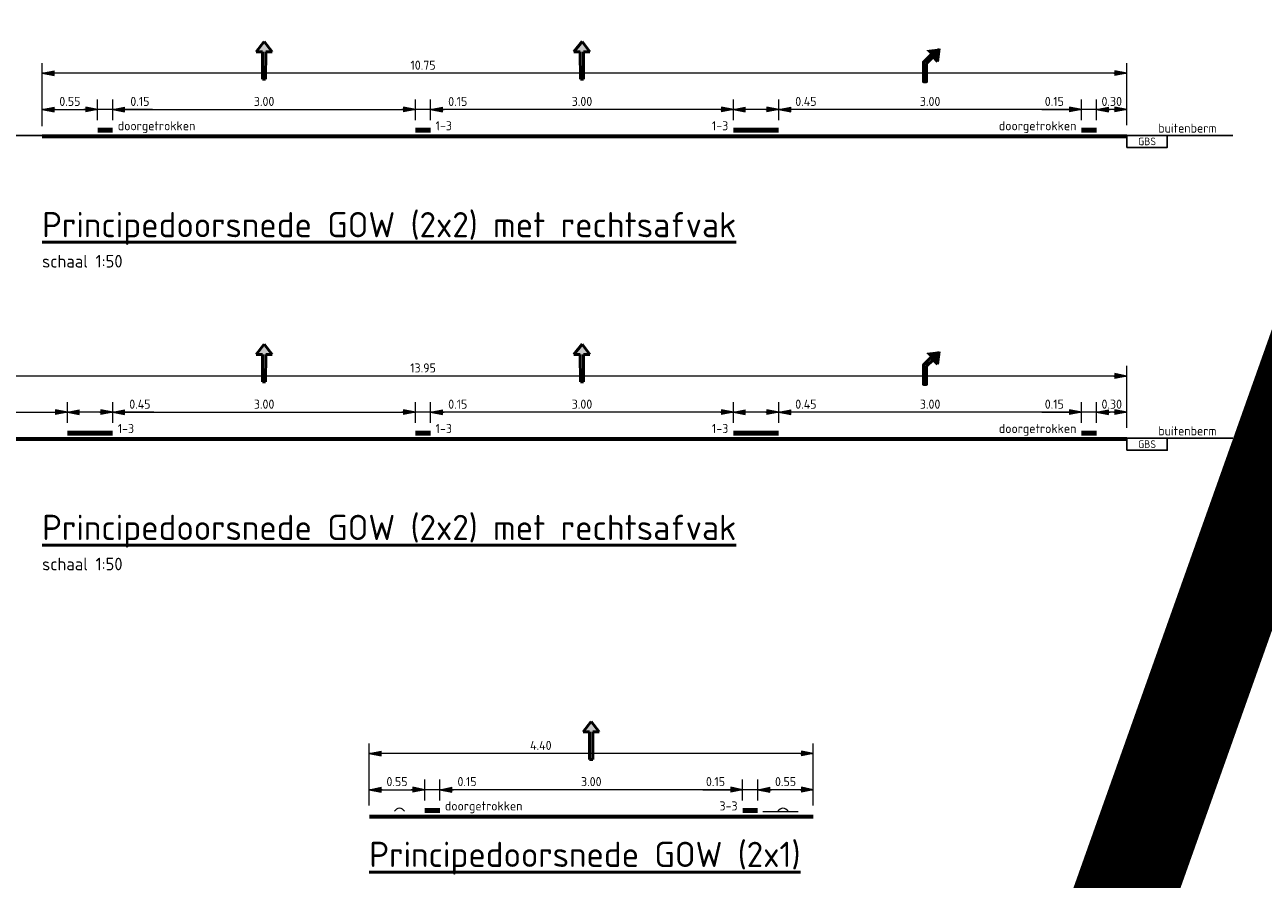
# Model space of a CAD drawing. Header units: metres. Extents: x -699 to 2316, y -1199 to 781.
# Tile 259 of 593: x -29 to -17, y 60 to 68. Entities that reach past the tile are written whole.
import ezdxf
from ezdxf.enums import TextEntityAlignment as Align

# ---------------------------------------------------------------- set-up
doc = ezdxf.new("R2010")
doc.units = ezdxf.units.M
doc.header["$PDMODE"] = 1
for name, color, linetype, lineweight in [('B-WE-GW-BERM-GD', 90, 'Continuous', 25), ('N-WE-VH-VERHARDING-GD', 252, 'Continuous', 50), ('N-WE-VV-MARKERING-GD', 170, 'Continuous', 50), ('X-XX-AL-M', 7, 'Continuous', 18), ('X-XX-AL-T18', 10, 'Continuous', 18), ('X-XX-AL-T25', 7, 'Continuous', 25), ('X-XX-AL-T50', 130, 'Continuous', 50)]:
    doc.layers.add(name, color=color, linetype=linetype, lineweight=lineweight)
doc.layers.add('X-XX-AL-TEKENBLAD_VIEWPORT-G', color=7, linetype='Continuous', lineweight=18, plot=False)
doc.styles.add('NLCS-ISO', font='NLCS-ISO.ttf')
doc.styles.add('NLCS-ISO Standaard', font='NLCS-ISO.ttf')
doc.linetypes.add('ZIGZAG', pattern='A,0.00254,-5.08,[131,ltypeshp.shx,S=5.08,R=0,X=-5.08,Y=0],-10.16,[131,ltypeshp.shx,S=5.08,R=180,X=5.08,Y=0],-5.08', length=20.32254)
doc.dimstyles.new('NLCS-T18-Pijl-ANNOTATIVE-A', dxfattribs={"dimtxt": 1.8, "dimasz": 1.35, "dimexe": 2, "dimexo": 2, "dimgap": 0.7, "dimtad": 1, "dimlfac": -1, "dimzin": 0, "dimdsep": 46, "dimtxsty": 'NLCS-ISO Standaard', "dimblk": 'Pijl', "dimblk1": 'Pijl', "dimblk2": 'Pijl', "dimcen": 2.5, "dimdle": 2, "dimclrd": 256, "dimclre": 256, "dimclrt": 256, "dimadec": 0, "dimazin": 0, "dimtfac": 1, "dimtofl": 0, "dimtmove": 0, "dimatfit": 3, "dimldrblk": 'Pijl', "dimfxl": 1, "dimtolj": 1, "dimtzin": 0, "dimlwd": 18, "dimlwe": 18, "dimarcsym": 0})

# ---------------------------------------------------------------- blocks, each defined once
blk = doc.blocks.new('Pijl')
h = blk.add_hatch(color=256)
h.paths.add_polyline_path([(0, 0), (-1.75, 0.35), (-1.75, 0)])
h.paths.add_polyline_path([(-1.75, 0), (-1.75, -0.35), (0, 0)])
for p, q in [((-1.9, 0), (0, 0)), ((0, 0), (-1.75, 0.35)), ((-1.75, 0.35), (-1.75, -0.35)), ((0, 0), (-1.75, -0.35))]:
    blk.add_line(p, q)
blk = doc.blocks.new('*D792')
at = {"layer": 'Defpoints', "color": 0, "transparency": 16777216}
for p in [(-25.448, 67.313), (-25.448, 67.107), (-22.448, 67.107)]:
    blk.add_point(p, dxfattribs=at)
at = {"layer": 'X-XX-AL-M', "lineweight": 18, "transparency": 16777216}
for p, q in [((-25.448, 67.207), (-25.448, 67.413)), ((-22.448, 67.207), (-22.448, 67.413)), ((-22.516, 67.313), (-25.381, 67.313))]:
    blk.add_line(p, q, dxfattribs=at)
at = {"layer": 'X-XX-AL-M', "lineweight": 18, "transparency": 16777216, "xscale": 0.0675, "yscale": 0.0675, "zscale": 0.0675, "rotation": 180}
blk.add_blockref('Pijl', (-25.448, 67.313), dxfattribs=at)
at = {"layer": 'X-XX-AL-M', "lineweight": 18, "transparency": 16777216, "xscale": 0.0675, "yscale": 0.0675, "zscale": 0.0675}
blk.add_blockref('Pijl', (-22.448, 67.313), dxfattribs=at)
at = {"layer": 'X-XX-AL-M', "transparency": 16777216, "insert": (-23.948, 67.393), "char_height": 0.09, "attachment_point": 5, "style": 'NLCS-ISO Standaard'}
blk.add_mtext('\\A1;3.00', dxfattribs=at)
blk = doc.blocks.new('*D793')
at = {"layer": 'Defpoints', "color": 0, "transparency": 16777216}
for p in [(-21.998, 67.313), (-21.998, 67.107), (-18.998, 67.107)]:
    blk.add_point(p, dxfattribs=at)
at = {"layer": 'X-XX-AL-M', "lineweight": 18, "transparency": 16777216}
for p, q in [((-21.998, 67.207), (-21.998, 67.413)), ((-18.998, 67.207), (-18.998, 67.413)), ((-19.066, 67.313), (-21.931, 67.313))]:
    blk.add_line(p, q, dxfattribs=at)
at = {"layer": 'X-XX-AL-M', "lineweight": 18, "transparency": 16777216, "xscale": 0.0675, "yscale": 0.0675, "zscale": 0.0675, "rotation": 180}
blk.add_blockref('Pijl', (-21.998, 67.313), dxfattribs=at)
at = {"layer": 'X-XX-AL-M', "lineweight": 18, "transparency": 16777216, "xscale": 0.0675, "yscale": 0.0675, "zscale": 0.0675}
blk.add_blockref('Pijl', (-18.998, 67.313), dxfattribs=at)
at = {"layer": 'X-XX-AL-M', "transparency": 16777216, "insert": (-20.498, 67.393), "char_height": 0.09, "attachment_point": 5, "style": 'NLCS-ISO Standaard'}
blk.add_mtext('\\A1;3.00', dxfattribs=at)
blk = doc.blocks.new('*D794')
at = {"layer": 'Defpoints', "color": 0, "transparency": 16777216}
for p in [(-29.298, 67.672), (-29.298, 67.047), (-18.548, 67.057)]:
    blk.add_point(p, dxfattribs=at)
at = {"layer": 'X-XX-AL-M', "lineweight": 18, "transparency": 16777216}
for p, q in [((-29.298, 67.147), (-29.298, 67.772)), ((-18.548, 67.157), (-18.548, 67.772)), ((-18.616, 67.672), (-29.231, 67.672))]:
    blk.add_line(p, q, dxfattribs=at)
at = {"layer": 'X-XX-AL-M', "lineweight": 18, "transparency": 16777216, "xscale": 0.0675, "yscale": 0.0675, "zscale": 0.0675, "rotation": 180}
blk.add_blockref('Pijl', (-29.298, 67.672), dxfattribs=at)
at = {"layer": 'X-XX-AL-M', "lineweight": 18, "transparency": 16777216, "xscale": 0.0675, "yscale": 0.0675, "zscale": 0.0675}
blk.add_blockref('Pijl', (-18.548, 67.672), dxfattribs=at)
at = {"layer": 'X-XX-AL-M', "transparency": 16777216, "insert": (-25.523, 67.752), "char_height": 0.09, "attachment_point": 5, "style": 'NLCS-ISO Standaard'}
blk.add_mtext('\\A1;10.75', dxfattribs=at)
blk = doc.blocks.new('*D795')
at = {"layer": 'Defpoints', "color": 0, "transparency": 16777216}
for p in [(-25.598, 67.313), (-25.598, 67.107), (-25.448, 67.107)]:
    blk.add_point(p, dxfattribs=at)
at = {"layer": 'X-XX-AL-M', "lineweight": 18, "transparency": 16777216}
for p, q in [((-25.598, 67.207), (-25.598, 67.413)), ((-25.448, 67.207), (-25.448, 67.413)), ((-25.666, 67.313), (-25.733, 67.313)), ((-25.448, 67.313), (-25.598, 67.313)), ((-25.054, 67.313), (-25.448, 67.313)), ((-25.381, 67.313), (-25.313, 67.313))]:
    blk.add_line(p, q, dxfattribs=at)
at = {"layer": 'X-XX-AL-M', "lineweight": 18, "transparency": 16777216, "xscale": 0.0675, "yscale": 0.0675, "zscale": 0.0675}
blk.add_blockref('Pijl', (-25.598, 67.313), dxfattribs=at)
at = {"layer": 'X-XX-AL-M', "lineweight": 18, "transparency": 16777216, "xscale": 0.0675, "yscale": 0.0675, "zscale": 0.0675, "rotation": 180}
blk.add_blockref('Pijl', (-25.448, 67.313), dxfattribs=at)
at = {"layer": 'X-XX-AL-M', "transparency": 16777216, "insert": (-25.179, 67.393), "char_height": 0.09, "attachment_point": 5, "style": 'NLCS-ISO Standaard'}
blk.add_mtext('\\A1;0.15', dxfattribs=at)
blk = doc.blocks.new('*D796')
at = {"layer": 'Defpoints', "color": 0, "transparency": 16777216}
for p in [(-25.598, 67.313), (-28.598, 67.107), (-25.598, 67.107)]:
    blk.add_point(p, dxfattribs=at)
at = {"layer": 'X-XX-AL-M', "lineweight": 18, "transparency": 16777216}
for p, q in [((-28.598, 67.207), (-28.598, 67.413)), ((-25.598, 67.207), (-25.598, 67.413)), ((-28.531, 67.313), (-25.666, 67.313))]:
    blk.add_line(p, q, dxfattribs=at)
at = {"layer": 'X-XX-AL-M', "lineweight": 18, "transparency": 16777216, "xscale": 0.0675, "yscale": 0.0675, "zscale": 0.0675, "rotation": 180}
blk.add_blockref('Pijl', (-28.598, 67.313), dxfattribs=at)
at = {"layer": 'X-XX-AL-M', "lineweight": 18, "transparency": 16777216, "xscale": 0.0675, "yscale": 0.0675, "zscale": 0.0675}
blk.add_blockref('Pijl', (-25.598, 67.313), dxfattribs=at)
at = {"layer": 'X-XX-AL-M', "transparency": 16777216, "insert": (-27.098, 67.393), "char_height": 0.09, "attachment_point": 5, "style": 'NLCS-ISO Standaard'}
blk.add_mtext('\\A1;3.00', dxfattribs=at)
blk = doc.blocks.new('*D797')
at = {"layer": 'Defpoints', "color": 0, "transparency": 16777216}
for p in [(-18.998, 67.313), (-18.998, 67.107), (-18.848, 67.107)]:
    blk.add_point(p, dxfattribs=at)
at = {"layer": 'X-XX-AL-M', "lineweight": 18, "transparency": 16777216}
for p, q in [((-18.998, 67.207), (-18.998, 67.413)), ((-18.848, 67.207), (-18.848, 67.413)), ((-19.392, 67.313), (-18.998, 67.313)), ((-19.066, 67.313), (-19.133, 67.313)), ((-18.848, 67.313), (-18.998, 67.313)), ((-18.781, 67.313), (-18.713, 67.313))]:
    blk.add_line(p, q, dxfattribs=at)
at = {"layer": 'X-XX-AL-M', "lineweight": 18, "transparency": 16777216, "xscale": 0.0675, "yscale": 0.0675, "zscale": 0.0675}
blk.add_blockref('Pijl', (-18.998, 67.313), dxfattribs=at)
at = {"layer": 'X-XX-AL-M', "lineweight": 18, "transparency": 16777216, "xscale": 0.0675, "yscale": 0.0675, "zscale": 0.0675, "rotation": 180}
blk.add_blockref('Pijl', (-18.848, 67.313), dxfattribs=at)
at = {"layer": 'X-XX-AL-M', "transparency": 16777216, "insert": (-19.267, 67.393), "char_height": 0.09, "attachment_point": 5, "style": 'NLCS-ISO Standaard'}
blk.add_mtext('\\A1;0.15', dxfattribs=at)
blk = doc.blocks.new('*D798')
at = {"layer": 'Defpoints', "color": 0, "transparency": 16777216}
for p in [(-18.848, 67.313), (-18.848, 67.107), (-18.548, 67.057)]:
    blk.add_point(p, dxfattribs=at)
at = {"layer": 'X-XX-AL-M', "lineweight": 18, "transparency": 16777216}
for p, q in [((-18.848, 67.207), (-18.848, 67.413)), ((-18.548, 67.157), (-18.548, 67.413)), ((-18.616, 67.313), (-18.781, 67.313))]:
    blk.add_line(p, q, dxfattribs=at)
at = {"layer": 'X-XX-AL-M', "lineweight": 18, "transparency": 16777216, "xscale": 0.0675, "yscale": 0.0675, "zscale": 0.0675, "rotation": 180}
blk.add_blockref('Pijl', (-18.848, 67.313), dxfattribs=at)
at = {"layer": 'X-XX-AL-M', "lineweight": 18, "transparency": 16777216, "xscale": 0.0675, "yscale": 0.0675, "zscale": 0.0675}
blk.add_blockref('Pijl', (-18.548, 67.313), dxfattribs=at)
at = {"layer": 'X-XX-AL-M', "transparency": 16777216, "insert": (-18.698, 67.393), "char_height": 0.09, "attachment_point": 5, "style": 'NLCS-ISO Standaard'}
blk.add_mtext('\\A1;0.30', dxfattribs=at)
blk = doc.blocks.new('*D789')
at = {"layer": 'Defpoints', "color": 0, "transparency": 16777216}
for p in [(-22.448, 67.313), (-22.448, 67.107), (-21.998, 67.107)]:
    blk.add_point(p, dxfattribs=at)
at = {"layer": 'X-XX-AL-M', "lineweight": 18, "transparency": 16777216}
for p, q in [((-22.448, 67.207), (-22.448, 67.413)), ((-21.998, 67.207), (-21.998, 67.413)), ((-22.066, 67.313), (-22.381, 67.313)), ((-21.591, 67.313), (-21.998, 67.313))]:
    blk.add_line(p, q, dxfattribs=at)
at = {"layer": 'X-XX-AL-M', "lineweight": 18, "transparency": 16777216, "xscale": 0.0675, "yscale": 0.0675, "zscale": 0.0675, "rotation": 180}
blk.add_blockref('Pijl', (-22.448, 67.313), dxfattribs=at)
at = {"layer": 'X-XX-AL-M', "lineweight": 18, "transparency": 16777216, "xscale": 0.0675, "yscale": 0.0675, "zscale": 0.0675}
blk.add_blockref('Pijl', (-21.998, 67.313), dxfattribs=at)
at = {"layer": 'X-XX-AL-M', "transparency": 16777216, "insert": (-21.729, 67.393), "char_height": 0.09, "attachment_point": 5, "style": 'NLCS-ISO Standaard'}
blk.add_mtext('\\A1;0.45', dxfattribs=at)
blk = doc.blocks.new('*D790')
at = {"layer": 'Defpoints', "color": 0, "transparency": 16777216}
for p in [(-28.748, 67.313), (-28.748, 67.107), (-28.598, 67.107)]:
    blk.add_point(p, dxfattribs=at)
at = {"layer": 'X-XX-AL-M', "lineweight": 18, "transparency": 16777216}
for p, q in [((-28.748, 67.207), (-28.748, 67.413)), ((-28.598, 67.207), (-28.598, 67.413)), ((-28.816, 67.313), (-28.883, 67.313)), ((-28.598, 67.313), (-28.748, 67.313)), ((-28.204, 67.313), (-28.598, 67.313)), ((-28.531, 67.313), (-28.463, 67.313))]:
    blk.add_line(p, q, dxfattribs=at)
at = {"layer": 'X-XX-AL-M', "lineweight": 18, "transparency": 16777216, "xscale": 0.0675, "yscale": 0.0675, "zscale": 0.0675}
blk.add_blockref('Pijl', (-28.748, 67.313), dxfattribs=at)
at = {"layer": 'X-XX-AL-M', "lineweight": 18, "transparency": 16777216, "xscale": 0.0675, "yscale": 0.0675, "zscale": 0.0675, "rotation": 180}
blk.add_blockref('Pijl', (-28.598, 67.313), dxfattribs=at)
at = {"layer": 'X-XX-AL-M', "transparency": 16777216, "insert": (-28.329, 67.393), "char_height": 0.09, "attachment_point": 5, "style": 'NLCS-ISO Standaard'}
blk.add_mtext('\\A1;0.15', dxfattribs=at)
blk = doc.blocks.new('*D791')
at = {"layer": 'Defpoints', "color": 0, "transparency": 16777216}
for p in [(-28.748, 67.313), (-29.298, 67.057), (-28.748, 67.107)]:
    blk.add_point(p, dxfattribs=at)
at = {"layer": 'X-XX-AL-M', "lineweight": 18, "transparency": 16777216}
for p, q in [((-29.298, 67.157), (-29.298, 67.413)), ((-28.748, 67.207), (-28.748, 67.413)), ((-29.231, 67.313), (-28.816, 67.313))]:
    blk.add_line(p, q, dxfattribs=at)
at = {"layer": 'X-XX-AL-M', "lineweight": 18, "transparency": 16777216, "xscale": 0.0675, "yscale": 0.0675, "zscale": 0.0675, "rotation": 180}
blk.add_blockref('Pijl', (-29.298, 67.313), dxfattribs=at)
at = {"layer": 'X-XX-AL-M', "lineweight": 18, "transparency": 16777216, "xscale": 0.0675, "yscale": 0.0675, "zscale": 0.0675}
blk.add_blockref('Pijl', (-28.748, 67.313), dxfattribs=at)
at = {"layer": 'X-XX-AL-M', "transparency": 16777216, "insert": (-29.023, 67.393), "char_height": 0.09, "attachment_point": 5, "style": 'NLCS-ISO Standaard'}
blk.add_mtext('\\A1;0.55', dxfattribs=at)
blk = doc.blocks.new('*D799')
at = {"layer": 'Defpoints', "color": 0, "transparency": 16777216}
for p in [(-25.448, 64.313), (-25.448, 64.107), (-22.448, 64.107)]:
    blk.add_point(p, dxfattribs=at)
at = {"layer": 'X-XX-AL-M', "lineweight": 18, "transparency": 16777216}
for p, q in [((-25.448, 64.207), (-25.448, 64.413)), ((-22.516, 64.313), (-25.381, 64.313)), ((-22.448, 64.207), (-22.448, 64.413))]:
    blk.add_line(p, q, dxfattribs=at)
at = {"layer": 'X-XX-AL-M', "lineweight": 18, "transparency": 16777216, "xscale": 0.0675, "yscale": 0.0675, "zscale": 0.0675, "rotation": 180}
blk.add_blockref('Pijl', (-25.448, 64.313), dxfattribs=at)
at = {"layer": 'X-XX-AL-M', "lineweight": 18, "transparency": 16777216, "xscale": 0.0675, "yscale": 0.0675, "zscale": 0.0675}
blk.add_blockref('Pijl', (-22.448, 64.313), dxfattribs=at)
at = {"layer": 'X-XX-AL-M', "transparency": 16777216, "insert": (-23.948, 64.393), "char_height": 0.09, "attachment_point": 5, "style": 'NLCS-ISO Standaard'}
blk.add_mtext('\\A1;3.00', dxfattribs=at)
blk = doc.blocks.new('*D800')
at = {"layer": 'Defpoints', "color": 0, "transparency": 16777216}
for p in [(-21.998, 64.313), (-21.998, 64.107), (-18.998, 64.107)]:
    blk.add_point(p, dxfattribs=at)
at = {"layer": 'X-XX-AL-M', "lineweight": 18, "transparency": 16777216}
for p, q in [((-21.998, 64.207), (-21.998, 64.413)), ((-19.066, 64.313), (-21.931, 64.313)), ((-18.998, 64.207), (-18.998, 64.413))]:
    blk.add_line(p, q, dxfattribs=at)
at = {"layer": 'X-XX-AL-M', "lineweight": 18, "transparency": 16777216, "xscale": 0.0675, "yscale": 0.0675, "zscale": 0.0675, "rotation": 180}
blk.add_blockref('Pijl', (-21.998, 64.313), dxfattribs=at)
at = {"layer": 'X-XX-AL-M', "lineweight": 18, "transparency": 16777216, "xscale": 0.0675, "yscale": 0.0675, "zscale": 0.0675}
blk.add_blockref('Pijl', (-18.998, 64.313), dxfattribs=at)
at = {"layer": 'X-XX-AL-M', "transparency": 16777216, "insert": (-20.498, 64.393), "char_height": 0.09, "attachment_point": 5, "style": 'NLCS-ISO Standaard'}
blk.add_mtext('\\A1;3.00', dxfattribs=at)
blk = doc.blocks.new('*D801')
at = {"layer": 'Defpoints', "color": 0, "transparency": 16777216}
for p in [(-32.498, 64.672), (-32.498, 64.047), (-18.548, 64.057)]:
    blk.add_point(p, dxfattribs=at)
at = {"layer": 'X-XX-AL-M', "lineweight": 18, "transparency": 16777216}
for p, q in [((-32.498, 64.147), (-32.498, 64.772)), ((-18.548, 64.157), (-18.548, 64.772)), ((-18.616, 64.672), (-32.431, 64.672))]:
    blk.add_line(p, q, dxfattribs=at)
at = {"layer": 'X-XX-AL-M', "lineweight": 18, "transparency": 16777216, "xscale": 0.0675, "yscale": 0.0675, "zscale": 0.0675, "rotation": 180}
blk.add_blockref('Pijl', (-32.498, 64.672), dxfattribs=at)
at = {"layer": 'X-XX-AL-M', "lineweight": 18, "transparency": 16777216, "xscale": 0.0675, "yscale": 0.0675, "zscale": 0.0675}
blk.add_blockref('Pijl', (-18.548, 64.672), dxfattribs=at)
at = {"layer": 'X-XX-AL-M', "transparency": 16777216, "insert": (-25.523, 64.752), "char_height": 0.09, "attachment_point": 5, "style": 'NLCS-ISO Standaard'}
blk.add_mtext('\\A1;13.95', dxfattribs=at)
blk = doc.blocks.new('*D802')
at = {"layer": 'Defpoints', "color": 0, "transparency": 16777216}
for p in [(-25.598, 64.313), (-25.598, 64.107), (-25.448, 64.107)]:
    blk.add_point(p, dxfattribs=at)
at = {"layer": 'X-XX-AL-M', "lineweight": 18, "transparency": 16777216}
for p, q in [((-25.666, 64.313), (-25.733, 64.313)), ((-25.598, 64.207), (-25.598, 64.413)), ((-25.448, 64.313), (-25.598, 64.313)), ((-25.448, 64.207), (-25.448, 64.413)), ((-25.054, 64.313), (-25.448, 64.313)), ((-25.381, 64.313), (-25.313, 64.313))]:
    blk.add_line(p, q, dxfattribs=at)
at = {"layer": 'X-XX-AL-M', "lineweight": 18, "transparency": 16777216, "xscale": 0.0675, "yscale": 0.0675, "zscale": 0.0675}
blk.add_blockref('Pijl', (-25.598, 64.313), dxfattribs=at)
at = {"layer": 'X-XX-AL-M', "lineweight": 18, "transparency": 16777216, "xscale": 0.0675, "yscale": 0.0675, "zscale": 0.0675, "rotation": 180}
blk.add_blockref('Pijl', (-25.448, 64.313), dxfattribs=at)
at = {"layer": 'X-XX-AL-M', "transparency": 16777216, "insert": (-25.179, 64.393), "char_height": 0.09, "attachment_point": 5, "style": 'NLCS-ISO Standaard'}
blk.add_mtext('\\A1;0.15', dxfattribs=at)
blk = doc.blocks.new('*D803')
at = {"layer": 'Defpoints', "color": 0, "transparency": 16777216}
for p in [(-25.598, 64.313), (-28.598, 64.107), (-25.598, 64.107)]:
    blk.add_point(p, dxfattribs=at)
at = {"layer": 'X-XX-AL-M', "lineweight": 18, "transparency": 16777216}
for p, q in [((-28.598, 64.207), (-28.598, 64.413)), ((-28.531, 64.313), (-25.666, 64.313)), ((-25.598, 64.207), (-25.598, 64.413))]:
    blk.add_line(p, q, dxfattribs=at)
at = {"layer": 'X-XX-AL-M', "lineweight": 18, "transparency": 16777216, "xscale": 0.0675, "yscale": 0.0675, "zscale": 0.0675, "rotation": 180}
blk.add_blockref('Pijl', (-28.598, 64.313), dxfattribs=at)
at = {"layer": 'X-XX-AL-M', "lineweight": 18, "transparency": 16777216, "xscale": 0.0675, "yscale": 0.0675, "zscale": 0.0675}
blk.add_blockref('Pijl', (-25.598, 64.313), dxfattribs=at)
at = {"layer": 'X-XX-AL-M', "transparency": 16777216, "insert": (-27.098, 64.393), "char_height": 0.09, "attachment_point": 5, "style": 'NLCS-ISO Standaard'}
blk.add_mtext('\\A1;3.00', dxfattribs=at)
blk = doc.blocks.new('*D804')
at = {"layer": 'Defpoints', "color": 0, "transparency": 16777216}
for p in [(-18.998, 64.313), (-18.998, 64.107), (-18.848, 64.107)]:
    blk.add_point(p, dxfattribs=at)
at = {"layer": 'X-XX-AL-M', "lineweight": 18, "transparency": 16777216}
for p, q in [((-19.392, 64.313), (-18.998, 64.313)), ((-19.066, 64.313), (-19.133, 64.313)), ((-18.998, 64.207), (-18.998, 64.413)), ((-18.848, 64.313), (-18.998, 64.313)), ((-18.848, 64.207), (-18.848, 64.413)), ((-18.781, 64.313), (-18.713, 64.313))]:
    blk.add_line(p, q, dxfattribs=at)
at = {"layer": 'X-XX-AL-M', "lineweight": 18, "transparency": 16777216, "xscale": 0.0675, "yscale": 0.0675, "zscale": 0.0675}
blk.add_blockref('Pijl', (-18.998, 64.313), dxfattribs=at)
at = {"layer": 'X-XX-AL-M', "lineweight": 18, "transparency": 16777216, "xscale": 0.0675, "yscale": 0.0675, "zscale": 0.0675, "rotation": 180}
blk.add_blockref('Pijl', (-18.848, 64.313), dxfattribs=at)
at = {"layer": 'X-XX-AL-M', "transparency": 16777216, "insert": (-19.267, 64.393), "char_height": 0.09, "attachment_point": 5, "style": 'NLCS-ISO Standaard'}
blk.add_mtext('\\A1;0.15', dxfattribs=at)
blk = doc.blocks.new('*D805')
at = {"layer": 'Defpoints', "color": 0, "transparency": 16777216}
for p in [(-18.848, 64.313), (-18.848, 64.107), (-18.548, 64.057)]:
    blk.add_point(p, dxfattribs=at)
at = {"layer": 'X-XX-AL-M', "lineweight": 18, "transparency": 16777216}
for p, q in [((-18.848, 64.207), (-18.848, 64.413)), ((-18.616, 64.313), (-18.781, 64.313)), ((-18.548, 64.157), (-18.548, 64.413))]:
    blk.add_line(p, q, dxfattribs=at)
at = {"layer": 'X-XX-AL-M', "lineweight": 18, "transparency": 16777216, "xscale": 0.0675, "yscale": 0.0675, "zscale": 0.0675, "rotation": 180}
blk.add_blockref('Pijl', (-18.848, 64.313), dxfattribs=at)
at = {"layer": 'X-XX-AL-M', "lineweight": 18, "transparency": 16777216, "xscale": 0.0675, "yscale": 0.0675, "zscale": 0.0675}
blk.add_blockref('Pijl', (-18.548, 64.313), dxfattribs=at)
at = {"layer": 'X-XX-AL-M', "transparency": 16777216, "insert": (-18.698, 64.393), "char_height": 0.09, "attachment_point": 5, "style": 'NLCS-ISO Standaard'}
blk.add_mtext('\\A1;0.30', dxfattribs=at)
blk = doc.blocks.new('*D806')
at = {"layer": 'Defpoints', "color": 0, "transparency": 16777216}
for p in [(-22.448, 64.313), (-22.448, 64.107), (-21.998, 64.107)]:
    blk.add_point(p, dxfattribs=at)
at = {"layer": 'X-XX-AL-M', "lineweight": 18, "transparency": 16777216}
for p, q in [((-22.448, 64.207), (-22.448, 64.413)), ((-22.066, 64.313), (-22.381, 64.313)), ((-21.998, 64.207), (-21.998, 64.413)), ((-21.591, 64.313), (-21.998, 64.313))]:
    blk.add_line(p, q, dxfattribs=at)
at = {"layer": 'X-XX-AL-M', "lineweight": 18, "transparency": 16777216, "xscale": 0.0675, "yscale": 0.0675, "zscale": 0.0675, "rotation": 180}
blk.add_blockref('Pijl', (-22.448, 64.313), dxfattribs=at)
at = {"layer": 'X-XX-AL-M', "lineweight": 18, "transparency": 16777216, "xscale": 0.0675, "yscale": 0.0675, "zscale": 0.0675}
blk.add_blockref('Pijl', (-21.998, 64.313), dxfattribs=at)
at = {"layer": 'X-XX-AL-M', "transparency": 16777216, "insert": (-21.729, 64.393), "char_height": 0.09, "attachment_point": 5, "style": 'NLCS-ISO Standaard'}
blk.add_mtext('\\A1;0.45', dxfattribs=at)
blk = doc.blocks.new('*D809')
at = {"layer": 'Defpoints', "color": 0, "transparency": 16777216}
for p in [(-29.048, 64.313), (-29.048, 64.107), (-28.598, 64.107)]:
    blk.add_point(p, dxfattribs=at)
at = {"layer": 'X-XX-AL-M', "lineweight": 18, "transparency": 16777216}
for p, q in [((-29.048, 64.207), (-29.048, 64.413)), ((-28.666, 64.313), (-28.981, 64.313)), ((-28.598, 64.207), (-28.598, 64.413)), ((-28.191, 64.313), (-28.598, 64.313))]:
    blk.add_line(p, q, dxfattribs=at)
at = {"layer": 'X-XX-AL-M', "lineweight": 18, "transparency": 16777216, "xscale": 0.0675, "yscale": 0.0675, "zscale": 0.0675, "rotation": 180}
blk.add_blockref('Pijl', (-29.048, 64.313), dxfattribs=at)
at = {"layer": 'X-XX-AL-M', "lineweight": 18, "transparency": 16777216, "xscale": 0.0675, "yscale": 0.0675, "zscale": 0.0675}
blk.add_blockref('Pijl', (-28.598, 64.313), dxfattribs=at)
at = {"layer": 'X-XX-AL-M', "transparency": 16777216, "insert": (-28.329, 64.393), "char_height": 0.09, "attachment_point": 5, "style": 'NLCS-ISO Standaard'}
blk.add_mtext('\\A1;0.45', dxfattribs=at)
blk = doc.blocks.new('*D810')
at = {"layer": 'Defpoints', "color": 0, "transparency": 16777216}
for p in [(-29.048, 64.313), (-32.048, 64.107), (-29.048, 64.107)]:
    blk.add_point(p, dxfattribs=at)
at = {"layer": 'X-XX-AL-M', "lineweight": 18, "transparency": 16777216}
for p, q in [((-32.048, 64.207), (-32.048, 64.413)), ((-31.981, 64.313), (-29.116, 64.313)), ((-29.048, 64.207), (-29.048, 64.413))]:
    blk.add_line(p, q, dxfattribs=at)
at = {"layer": 'X-XX-AL-M', "lineweight": 18, "transparency": 16777216, "xscale": 0.0675, "yscale": 0.0675, "zscale": 0.0675, "rotation": 180}
blk.add_blockref('Pijl', (-32.048, 64.313), dxfattribs=at)
at = {"layer": 'X-XX-AL-M', "lineweight": 18, "transparency": 16777216, "xscale": 0.0675, "yscale": 0.0675, "zscale": 0.0675}
blk.add_blockref('Pijl', (-29.048, 64.313), dxfattribs=at)
at = {"layer": 'X-XX-AL-M', "transparency": 16777216, "insert": (-30.548, 64.393), "char_height": 0.09, "attachment_point": 5, "style": 'NLCS-ISO Standaard'}
blk.add_mtext('\\A1;3.00', dxfattribs=at)
blk = doc.blocks.new('*D1543')
at = {"layer": 'Defpoints', "color": 0, "transparency": 16777216}
for p in [(-25.356, 60.573), (-25.356, 60.367), (-22.356, 60.367)]:
    blk.add_point(p, dxfattribs=at)
at = {"layer": 'X-XX-AL-M', "lineweight": 18, "transparency": 16777216}
for p, q in [((-25.356, 60.467), (-25.356, 60.673)), ((-22.356, 60.467), (-22.356, 60.673)), ((-22.424, 60.573), (-25.289, 60.573))]:
    blk.add_line(p, q, dxfattribs=at)
at = {"layer": 'X-XX-AL-M', "lineweight": 18, "transparency": 16777216, "xscale": 0.0675, "yscale": 0.0675, "zscale": 0.0675, "rotation": 180}
blk.add_blockref('Pijl', (-25.356, 60.573), dxfattribs=at)
at = {"layer": 'X-XX-AL-M', "lineweight": 18, "transparency": 16777216, "xscale": 0.0675, "yscale": 0.0675, "zscale": 0.0675}
blk.add_blockref('Pijl', (-22.356, 60.573), dxfattribs=at)
at = {"layer": 'X-XX-AL-M', "transparency": 16777216, "insert": (-23.856, 60.653), "char_height": 0.09, "attachment_point": 5, "style": 'NLCS-ISO Standaard'}
blk.add_mtext('\\A1;3.00', dxfattribs=at)
blk = doc.blocks.new('*D1544')
at = {"layer": 'Defpoints', "color": 0, "transparency": 16777216}
for p in [(-22.356, 60.573), (-22.356, 60.367), (-22.206, 60.367)]:
    blk.add_point(p, dxfattribs=at)
at = {"layer": 'X-XX-AL-M', "lineweight": 18, "transparency": 16777216}
for p, q in [((-22.356, 60.467), (-22.356, 60.673)), ((-22.206, 60.467), (-22.206, 60.673)), ((-22.75, 60.573), (-22.356, 60.573)), ((-22.424, 60.573), (-22.491, 60.573)), ((-22.206, 60.573), (-22.356, 60.573)), ((-22.139, 60.573), (-22.071, 60.573))]:
    blk.add_line(p, q, dxfattribs=at)
at = {"layer": 'X-XX-AL-M', "lineweight": 18, "transparency": 16777216, "xscale": 0.0675, "yscale": 0.0675, "zscale": 0.0675}
blk.add_blockref('Pijl', (-22.356, 60.573), dxfattribs=at)
at = {"layer": 'X-XX-AL-M', "lineweight": 18, "transparency": 16777216, "xscale": 0.0675, "yscale": 0.0675, "zscale": 0.0675, "rotation": 180}
blk.add_blockref('Pijl', (-22.206, 60.573), dxfattribs=at)
at = {"layer": 'X-XX-AL-M', "transparency": 16777216, "insert": (-22.625, 60.653), "char_height": 0.09, "attachment_point": 5, "style": 'NLCS-ISO Standaard'}
blk.add_mtext('\\A1;0.15', dxfattribs=at)
blk = doc.blocks.new('*D1545')
at = {"layer": 'Defpoints', "color": 0, "transparency": 16777216}
for p in [(-22.206, 60.573), (-22.206, 60.367), (-21.656, 60.317)]:
    blk.add_point(p, dxfattribs=at)
at = {"layer": 'X-XX-AL-M', "lineweight": 18, "transparency": 16777216}
for p, q in [((-22.206, 60.467), (-22.206, 60.673)), ((-21.656, 60.417), (-21.656, 60.673)), ((-21.724, 60.573), (-22.139, 60.573))]:
    blk.add_line(p, q, dxfattribs=at)
at = {"layer": 'X-XX-AL-M', "lineweight": 18, "transparency": 16777216, "xscale": 0.0675, "yscale": 0.0675, "zscale": 0.0675, "rotation": 180}
blk.add_blockref('Pijl', (-22.206, 60.573), dxfattribs=at)
at = {"layer": 'X-XX-AL-M', "lineweight": 18, "transparency": 16777216, "xscale": 0.0675, "yscale": 0.0675, "zscale": 0.0675}
blk.add_blockref('Pijl', (-21.656, 60.573), dxfattribs=at)
at = {"layer": 'X-XX-AL-M', "transparency": 16777216, "insert": (-21.931, 60.653), "char_height": 0.09, "attachment_point": 5, "style": 'NLCS-ISO Standaard'}
blk.add_mtext('\\A1;0.55', dxfattribs=at)
blk = doc.blocks.new('*D1546')
at = {"layer": 'Defpoints', "color": 0, "transparency": 16777216}
for p in [(-26.056, 60.932), (-26.056, 60.317), (-21.656, 60.317)]:
    blk.add_point(p, dxfattribs=at)
at = {"layer": 'X-XX-AL-M', "lineweight": 18, "transparency": 16777216}
for p, q in [((-26.056, 60.417), (-26.056, 61.032)), ((-21.656, 60.417), (-21.656, 61.032)), ((-21.724, 60.932), (-25.989, 60.932))]:
    blk.add_line(p, q, dxfattribs=at)
at = {"layer": 'X-XX-AL-M', "lineweight": 18, "transparency": 16777216, "xscale": 0.0675, "yscale": 0.0675, "zscale": 0.0675, "rotation": 180}
blk.add_blockref('Pijl', (-26.056, 60.932), dxfattribs=at)
at = {"layer": 'X-XX-AL-M', "lineweight": 18, "transparency": 16777216, "xscale": 0.0675, "yscale": 0.0675, "zscale": 0.0675}
blk.add_blockref('Pijl', (-21.656, 60.932), dxfattribs=at)
at = {"layer": 'X-XX-AL-M', "transparency": 16777216, "insert": (-24.356, 61.012), "char_height": 0.09, "attachment_point": 5, "style": 'NLCS-ISO Standaard'}
blk.add_mtext('\\A1;4.40', dxfattribs=at)
blk = doc.blocks.new('*D1547')
at = {"layer": 'Defpoints', "color": 0, "transparency": 16777216}
for p in [(-25.506, 60.573), (-25.506, 60.367), (-25.356, 60.367)]:
    blk.add_point(p, dxfattribs=at)
at = {"layer": 'X-XX-AL-M', "lineweight": 18, "transparency": 16777216}
for p, q in [((-25.506, 60.467), (-25.506, 60.673)), ((-25.356, 60.467), (-25.356, 60.673)), ((-25.574, 60.573), (-25.641, 60.573)), ((-25.356, 60.573), (-25.506, 60.573)), ((-24.962, 60.573), (-25.356, 60.573)), ((-25.289, 60.573), (-25.221, 60.573))]:
    blk.add_line(p, q, dxfattribs=at)
at = {"layer": 'X-XX-AL-M', "lineweight": 18, "transparency": 16777216, "xscale": 0.0675, "yscale": 0.0675, "zscale": 0.0675}
blk.add_blockref('Pijl', (-25.506, 60.573), dxfattribs=at)
at = {"layer": 'X-XX-AL-M', "lineweight": 18, "transparency": 16777216, "xscale": 0.0675, "yscale": 0.0675, "zscale": 0.0675, "rotation": 180}
blk.add_blockref('Pijl', (-25.356, 60.573), dxfattribs=at)
at = {"layer": 'X-XX-AL-M', "transparency": 16777216, "insert": (-25.087, 60.653), "char_height": 0.09, "attachment_point": 5, "style": 'NLCS-ISO Standaard'}
blk.add_mtext('\\A1;0.15', dxfattribs=at)
blk = doc.blocks.new('*D1548')
at = {"layer": 'Defpoints', "color": 0, "transparency": 16777216}
for p in [(-25.506, 60.573), (-26.056, 60.317), (-25.506, 60.367)]:
    blk.add_point(p, dxfattribs=at)
at = {"layer": 'X-XX-AL-M', "lineweight": 18, "transparency": 16777216}
for p, q in [((-26.056, 60.417), (-26.056, 60.673)), ((-25.506, 60.467), (-25.506, 60.673)), ((-25.989, 60.573), (-25.574, 60.573))]:
    blk.add_line(p, q, dxfattribs=at)
at = {"layer": 'X-XX-AL-M', "lineweight": 18, "transparency": 16777216, "xscale": 0.0675, "yscale": 0.0675, "zscale": 0.0675, "rotation": 180}
blk.add_blockref('Pijl', (-26.056, 60.573), dxfattribs=at)
at = {"layer": 'X-XX-AL-M', "lineweight": 18, "transparency": 16777216, "xscale": 0.0675, "yscale": 0.0675, "zscale": 0.0675}
blk.add_blockref('Pijl', (-25.506, 60.573), dxfattribs=at)
at = {"layer": 'X-XX-AL-M', "transparency": 16777216, "insert": (-25.781, 60.653), "char_height": 0.09, "attachment_point": 5, "style": 'NLCS-ISO Standaard'}
blk.add_mtext('\\A1;0.55', dxfattribs=at)

msp = doc.modelspace()

# ---------------------------------------------------------------- hatches: boundary and pattern name
at = {"layer": 'N-WE-VV-MARKERING-GD'}
for points in [[(-20.4694, 67.8335), (-20.4918, 67.8559), (-20.5653, 67.7828), (-20.5653, 67.5884), (-20.5337, 67.5884), (-20.5337, 67.7697)], [(-20.4694, 64.8335), (-20.4918, 64.8559), (-20.5653, 64.7828), (-20.5653, 64.5884), (-20.5337, 64.5884), (-20.5337, 64.7697)]]:
    msp.add_hatch(color=256, dxfattribs=at).paths.add_polyline_path(points)

# ---------------------------------------------------------------- linework, layer by layer
at = {"layer": 'B-WE-GW-BERM-GD'}
for p, q in [((-29.2983, 67.0567), (-29.9983, 67.0567)), ((-17.4983, 67.0567), (-18.5483, 67.0567)), ((-17.4983, 64.0567), (-18.5483, 64.0567))]:
    msp.add_line(p, q, dxfattribs=at)
at = {"layer": 'N-WE-VH-VERHARDING-GD', "const_width": 0.04, "flags": 128}
for points in [[(-18.5483, 67.0467), (-29.2983, 67.0467)], [(-18.5483, 64.0467), (-32.4983, 64.0467)], [(-21.6561, 60.3069), (-26.0561, 60.3069)]]:
    msp.add_lwpolyline(points, dxfattribs=at)
at = {"layer": 'N-WE-VH-VERHARDING-GD', "lineweight": 25}
for points in [[(-18.5483, 66.9367), (-18.1483, 66.9367), (-18.1483, 67.0567), (-18.5483, 67.0567)], [(-18.5483, 63.9367), (-18.1483, 63.9367), (-18.1483, 64.0567), (-18.5483, 64.0567)]]:
    msp.add_lwpolyline(points, close=True, dxfattribs=at)
at = {"layer": 'N-WE-VV-MARKERING-GD'}
for p, q in [((-27.1761, 67.8848), (-27.0991, 67.9872)), ((-27.1761, 67.8848), (-27.1141, 67.8848)), ((-27.1143, 67.613), (-27.1141, 67.8848)), ((-27.0991, 67.9872), (-27.0188, 67.8848)), ((-27.0817, 67.8848), (-27.0827, 67.6128)), ((-27.0817, 67.8848), (-27.0188, 67.8848)), ((-23.9477, 67.9872), (-24.028, 67.8848)), ((-23.9652, 67.8848), (-24.028, 67.8848)), ((-23.9652, 67.8848), (-23.9641, 67.6128)), ((-23.8707, 67.8848), (-23.9477, 67.9872)), ((-23.9325, 67.613), (-23.9327, 67.8848)), ((-23.8707, 67.8848), (-23.9327, 67.8848)), ((-20.4256, 67.7897), (-20.4074, 67.9163)), ((-20.4256, 67.7897), (-20.4694, 67.8335)), ((-27.0827, 67.6128), (-27.1143, 67.613)), ((-23.9641, 67.6128), (-23.9325, 67.613)), ((-27.1761, 64.8848), (-27.0991, 64.9872)), ((-27.0991, 64.9872), (-27.0188, 64.8848)), ((-23.9477, 64.9872), (-24.028, 64.8848)), ((-23.8707, 64.8848), (-23.9477, 64.9872)), ((-27.1761, 64.8848), (-27.1141, 64.8848)), ((-27.1143, 64.613), (-27.1141, 64.8848)), ((-27.0817, 64.8848), (-27.0827, 64.6128)), ((-27.0817, 64.8848), (-27.0188, 64.8848)), ((-23.9652, 64.8848), (-24.028, 64.8848)), ((-23.9652, 64.8848), (-23.9641, 64.6128)), ((-23.9325, 64.613), (-23.9327, 64.8848)), ((-23.8707, 64.8848), (-23.9327, 64.8848)), ((-20.4256, 64.7897), (-20.4694, 64.8335)), ((-20.4256, 64.7897), (-20.4074, 64.9163)), ((-27.0827, 64.6128), (-27.1143, 64.613)), ((-23.9641, 64.6128), (-23.9325, 64.613)), ((-23.8555, 61.2474), (-23.9357, 61.145)), ((-23.7785, 61.145), (-23.8555, 61.2474)), ((-23.8729, 61.145), (-23.9357, 61.145)), ((-23.8729, 61.145), (-23.8719, 60.873)), ((-23.8403, 60.8732), (-23.8404, 61.145)), ((-23.7785, 61.145), (-23.8404, 61.145)), ((-23.8719, 60.873), (-23.8403, 60.8732))]:
    msp.add_line(p, q, dxfattribs=at)
at = {"layer": 'N-WE-VV-MARKERING-GD', "color": 6, "linetype": 'ZIGZAG', "lineweight": 9, "ltscale": 0.05}
msp.add_line((-21.8061, 60.3519), (-22.1561, 60.3519), dxfattribs=at)
at = {"layer": 'N-WE-VV-MARKERING-GD', "flags": 128}
for points in [[(-20.4694, 67.8335), (-20.4918, 67.8559), (-20.5653, 67.7828), (-20.5653, 67.5884), (-20.5337, 67.5884), (-20.5337, 67.7697)], [(-20.4694, 64.8335), (-20.4918, 64.8559), (-20.5653, 64.7828), (-20.5653, 64.5884), (-20.5337, 64.5884), (-20.5337, 64.7697)]]:
    msp.add_lwpolyline(points, close=True, dxfattribs=at)
at = {"layer": 'N-WE-VV-MARKERING-GD', "const_width": 0.05, "flags": 128}
for points in [[(-28.5983, 67.1067), (-28.7483, 67.1067)], [(-25.4483, 67.1067), (-25.5983, 67.1067)], [(-21.9983, 67.1067), (-22.4483, 67.1067)], [(-18.8483, 67.1067), (-18.9983, 67.1067)], [(-28.5983, 64.1067), (-29.0483, 64.1067)], [(-25.4483, 64.1067), (-25.5983, 64.1067)], [(-21.9983, 64.1067), (-22.4483, 64.1067)], [(-18.8483, 64.1067), (-18.9983, 64.1067)], [(-25.3561, 60.3669), (-25.5061, 60.3669)], [(-22.2061, 60.3669), (-22.3561, 60.3669)]]:
    msp.add_lwpolyline(points, dxfattribs=at)
at = {"layer": 'N-WE-VV-MARKERING-GD', "color": 1, "lineweight": 18, "ltscale": 0.25}
for centre in [(-25.7561, 60.3319), (-21.9561, 60.3319)]:
    msp.add_arc(centre, 0.0567, 28.07249, 151.92751, dxfattribs=at)
at = {"layer": 'N-WE-VV-MARKERING-GD'}
for points in [[(-27.0991, 67.9872), (-27.1761, 67.8848), (-27.0188, 67.8848)], [(-27.1141, 67.8848), (-27.0817, 67.8848), (-27.1143, 67.613), (-27.0827, 67.6128)], [(-23.9477, 67.9872), (-23.8707, 67.8848), (-24.028, 67.8848)], [(-23.9327, 67.8848), (-23.9652, 67.8848), (-23.9325, 67.613), (-23.9641, 67.6128)], [(-20.4074, 67.9163), (-20.4256, 67.7897), (-20.5368, 67.9009)], [(-27.0991, 64.9872), (-27.1761, 64.8848), (-27.0188, 64.8848)], [(-23.9477, 64.9872), (-23.8707, 64.8848), (-24.028, 64.8848)], [(-27.1141, 64.8848), (-27.0817, 64.8848), (-27.1143, 64.613), (-27.0827, 64.6128)], [(-23.9327, 64.8848), (-23.9652, 64.8848), (-23.9325, 64.613), (-23.9641, 64.6128)], [(-20.4074, 64.9163), (-20.4256, 64.7897), (-20.5368, 64.9009)], [(-23.8555, 61.2474), (-23.7785, 61.145), (-23.9357, 61.145)], [(-23.8404, 61.145), (-23.8729, 61.145), (-23.8403, 60.8732), (-23.8719, 60.873)]]:
    msp.add_solid(points, dxfattribs=at)
at = {"layer": 'X-XX-AL-TEKENBLAD_VIEWPORT-G', "color": 40, "const_width": 1}
msp.add_lwpolyline([(-6.9485, 92.2398), (-42.366, -7.4286)], dxfattribs=at)

# ---------------------------------------------------------------- texts
at = {"layer": 'N-WE-VH-VERHARDING-GD', "lineweight": 25, "style": 'NLCS-ISO'}
for p in [(-18.3483, 66.9367), (-18.3483, 63.9367)]:
    msp.add_text('GBS', height=0.075, dxfattribs=at).set_placement(p, align=Align.BOTTOM_CENTER)
at = {"layer": 'X-XX-AL-T18', "style": 'NLCS-ISO Standaard'}
for s, p in [('doorgetrokken', (-28.5483, 67.1067)), ('1-3', (-25.3983, 67.1067)), ('1-3', (-28.5483, 64.1067)), ('1-3', (-25.3983, 64.1067)), ('doorgetrokken', (-25.3061, 60.3669))]:
    msp.add_text(s, height=0.09, dxfattribs=at).set_placement(p)
for s, p in [('1-3', (-22.4983, 67.1067)), ('doorgetrokken', (-19.0483, 67.1067)), ('1-3', (-22.4983, 64.1067)), ('doorgetrokken', (-19.0483, 64.1067)), ('3-3', (-22.4061, 60.3669))]:
    msp.add_text(s, height=0.09, dxfattribs=at).set_placement(p, align=Align.RIGHT)
for p in [(-17.9483, 67.0567), (-17.9483, 64.0567)]:
    msp.add_text('buitenberm', height=0.09, dxfattribs=at).set_placement(p, align=Align.BOTTOM_CENTER)
at = {"layer": 'X-XX-AL-T25', "style": 'NLCS-ISO'}
for p in [(-29.2983, 65.7467), (-29.2983, 62.7467)]:
    msp.add_text('schaal 1:50', height=0.125, dxfattribs=at).set_placement(p)
at = {"layer": 'X-XX-AL-T50', "style": 'NLCS-ISO'}
for s, p in [('%%UPrincipedoorsnede GOW (2x2) met rechtsafvak', (-29.2983, 66.0467)), ('%%UPrincipedoorsnede GOW (2x2) met rechtsafvak', (-29.2983, 63.0467)), ('%%UPrincipedoorsnede GOW (2x1)', (-26.0561, 59.8069))]:
    msp.add_text(s, height=0.25, dxfattribs=at).set_placement(p)

# ---------------------------------------------------------------- dimensions: what is measured, and where the dimension line sits
at = {"layer": 'X-XX-AL-M'}
for base, p1, p2, override, picture, middle in [((-29.2983, 67.6719), (-18.5483, 67.0567), (-29.2983, 67.0467), {"dimscale": 0.05}, '*D794', (-25.5233, 67.6719)), ((-28.7483, 67.3129), (-29.2983, 67.0567), (-28.7483, 67.1067), {"dimscale": 0.05}, '*D791', (-29.0233, 67.3129)), ((-28.7483, 67.3129), (-28.5983, 67.1067), (-28.7483, 67.1067), {"dimscale": 0.05, "dimtix": 0, "dimtofl": 0, "dimtmove": 1, "dimatfit": 3}, '*D790', (-28.3293, 67.3129)), ((-25.5983, 67.3129), (-25.4483, 67.1067), (-25.5983, 67.1067), {"dimscale": 0.05, "dimtix": 0, "dimtofl": 0, "dimtmove": 1, "dimatfit": 3}, '*D795', (-25.1793, 67.3129)), ((-22.4483, 67.3129), (-21.9983, 67.1067), (-22.4483, 67.1067), {"dimscale": 0.05, "dimtix": 0, "dimtofl": 0, "dimtmove": 1, "dimatfit": 3}, '*D789', (-21.7293, 67.3129)), ((-18.9983, 67.3129), (-18.8483, 67.1067), (-18.9983, 67.1067), {"dimscale": 0.05, "dimtix": 0, "dimtofl": 0, "dimtmove": 1, "dimatfit": 3}, '*D797', (-19.2673, 67.3129)), ((-32.4983, 64.6719), (-18.5483, 64.0567), (-32.4983, 64.0467), {"dimscale": 0.05}, '*D801', (-25.5233, 64.6719)), ((-29.0483, 64.3129), (-28.5983, 64.1067), (-29.0483, 64.1067), {"dimscale": 0.05, "dimtix": 0, "dimtofl": 0, "dimtmove": 1, "dimatfit": 3}, '*D809', (-28.3293, 64.3129)), ((-25.5983, 64.3129), (-25.4483, 64.1067), (-25.5983, 64.1067), {"dimscale": 0.05, "dimtix": 0, "dimtofl": 0, "dimtmove": 1, "dimatfit": 3}, '*D802', (-25.1793, 64.3129)), ((-22.4483, 64.3129), (-21.9983, 64.1067), (-22.4483, 64.1067), {"dimscale": 0.05, "dimtix": 0, "dimtofl": 0, "dimtmove": 1, "dimatfit": 3}, '*D806', (-21.7293, 64.3129)), ((-18.9983, 64.3129), (-18.8483, 64.1067), (-18.9983, 64.1067), {"dimscale": 0.05, "dimtix": 0, "dimtofl": 0, "dimtmove": 1, "dimatfit": 3}, '*D804', (-19.2673, 64.3129)), ((-26.0561, 60.932), (-21.6561, 60.3169), (-26.0561, 60.3169), {"dimscale": 0.05}, '*D1546', (-24.3561, 60.932)), ((-25.5061, 60.5731), (-25.3561, 60.3669), (-25.5061, 60.3669), {"dimscale": 0.05, "dimtix": 0, "dimtofl": 0, "dimtmove": 1, "dimatfit": 3}, '*D1547', (-25.0871, 60.5731)), ((-22.3561, 60.5731), (-22.2061, 60.3669), (-22.3561, 60.3669), {"dimscale": 0.05, "dimtix": 0, "dimtofl": 0, "dimtmove": 1, "dimatfit": 3}, '*D1544', (-22.6251, 60.5731))]:
    dim = msp.add_linear_dim(base=base, p1=p1, p2=p2, angle=180, dimstyle='NLCS-T18-Pijl-ANNOTATIVE-A', override=override, dxfattribs=at)
    dim.commit()
    dim.dimension.update_dxf_attribs({"geometry": picture, "text_midpoint": middle, "dimtype": 160})
for base, p1, p2, picture, middle in [((-25.5983, 67.3129), (-28.5983, 67.1067), (-25.5983, 67.1067), '*D796', (-27.0983, 67.3929)), ((-25.4483, 67.3129), (-22.4483, 67.1067), (-25.4483, 67.1067), '*D792', (-23.9483, 67.3929)), ((-21.9983, 67.3129), (-18.9983, 67.1067), (-21.9983, 67.1067), '*D793', (-20.4983, 67.3929)), ((-18.8483, 67.3129), (-18.5483, 67.0567), (-18.8483, 67.1067), '*D798', (-18.6983, 67.3929)), ((-29.0483, 64.3129), (-32.0483, 64.1067), (-29.0483, 64.1067), '*D810', (-30.5483, 64.3929)), ((-25.5983, 64.3129), (-28.5983, 64.1067), (-25.5983, 64.1067), '*D803', (-27.0983, 64.3929)), ((-25.4483, 64.3129), (-22.4483, 64.1067), (-25.4483, 64.1067), '*D799', (-23.9483, 64.3929)), ((-21.9983, 64.3129), (-18.9983, 64.1067), (-21.9983, 64.1067), '*D800', (-20.4983, 64.3929)), ((-18.8483, 64.3129), (-18.5483, 64.0567), (-18.8483, 64.1067), '*D805', (-18.6983, 64.3929)), ((-25.5061, 60.5731), (-26.0561, 60.3169), (-25.5061, 60.3669), '*D1548', (-25.7811, 60.6531)), ((-25.3561, 60.5731), (-22.3561, 60.3669), (-25.3561, 60.3669), '*D1543', (-23.8561, 60.6531)), ((-22.2061, 60.5731), (-21.6561, 60.3169), (-22.2061, 60.3669), '*D1545', (-21.9311, 60.6531))]:
    dim = msp.add_linear_dim(base=base, p1=p1, p2=p2, angle=180, dimstyle='NLCS-T18-Pijl-ANNOTATIVE-A', override={"dimscale": 0.05, "dimtix": 0, "dimtofl": 0, "dimtmove": 0, "dimatfit": 3}, dxfattribs=at)
    dim.commit()
    dim.dimension.update_dxf_attribs({"geometry": picture, "text_midpoint": middle})

doc.saveas('drawing.dxf')
